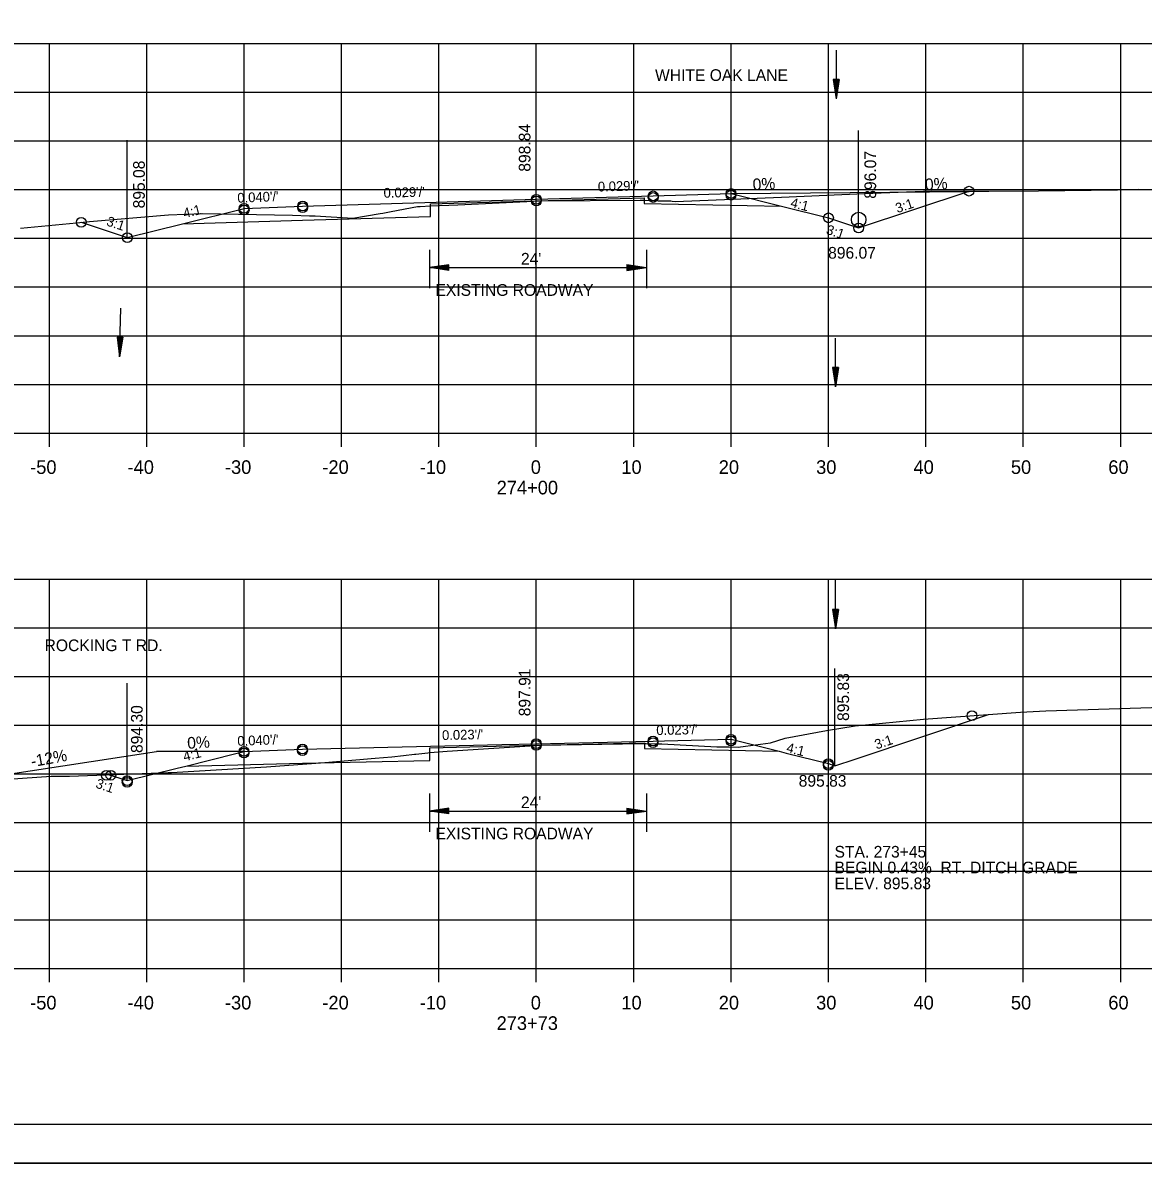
# Model space of a CAD drawing. Extents: x 1486524 to 1499135, y 326561 to 337924.
# Drawn here: x 1488930.2 to 1489045.2, y 330859.3 to 330976.4 of the extents above; entities that cross this region are included whole.
import ezdxf

# ---------------------------------------------------------------- set-up
doc = ezdxf.new("R2010")
doc.units = 0
for name, color, linetype in [('Default', 7, 'Continuous'), ('E_Const Align', 7, 'Continuous'), ('E_Const Align Station', 7, 'Continuous'), ('E_Ownership Information', 7, 'Continuous'), ('E_Property Line', 7, 'Continuous'), ('E_Proposed ROW and Easements', 7, 'Continuous'), ('E_Proposed ROW Fig Annot', 7, 'Continuous'), ('E_Quarter Calls', 7, 'Continuous'), ('E_Station Offset', 7, 'Continuous'), ('E_Survey Point', 7, 'Continuous'), ('E_Title Sheet', 7, 'Continuous'), ('E_Tract Number', 7, 'Continuous'), ('R_Water Annot', 7, 'Continuous'), ('R_Xsect Elev', 7, 'Continuous'), ('R_Xsect Slope', 7, 'Continuous')]:
    doc.layers.add(name, color=color, linetype=linetype)

msp = doc.modelspace()

# ---------------------------------------------------------------- linework, layer by layer
at = {"layer": 'E_Const Align'}
for p, q in [((1488842.89, 330934.25), (1489122.89, 330934.25)), ((1488932.89, 330932.85), (1488932.89, 330934.25)), ((1488942.89, 330932.85), (1488942.89, 330934.25)), ((1488952.89, 330932.85), (1488952.89, 330934.25)), ((1488962.89, 330932.85), (1488962.89, 330934.25)), ((1488972.89, 330932.85), (1488972.89, 330934.25)), ((1488982.89, 330932.85), (1488982.89, 330934.25)), ((1488992.89, 330932.85), (1488992.89, 330934.25)), ((1489002.89, 330932.85), (1489002.89, 330934.25)), ((1489012.89, 330932.85), (1489012.89, 330934.25)), ((1489022.89, 330932.85), (1489022.89, 330934.25)), ((1489032.89, 330932.85), (1489032.89, 330934.25)), ((1489042.89, 330932.85), (1489042.89, 330934.25)), ((1488842.89, 330879.25), (1489122.89, 330879.25)), ((1488932.89, 330877.85), (1488932.89, 330879.25)), ((1488942.89, 330877.85), (1488942.89, 330879.25)), ((1488952.89, 330877.85), (1488952.89, 330879.25)), ((1488962.89, 330877.85), (1488962.89, 330879.25)), ((1488972.89, 330877.85), (1488972.89, 330879.25)), ((1488982.89, 330877.85), (1488982.89, 330879.25)), ((1488992.89, 330877.85), (1488992.89, 330879.25)), ((1489002.89, 330877.85), (1489002.89, 330879.25)), ((1489012.89, 330877.85), (1489012.89, 330879.25)), ((1489022.89, 330877.85), (1489022.89, 330879.25)), ((1489032.89, 330877.85), (1489032.89, 330879.25)), ((1489042.89, 330877.85), (1489042.89, 330879.25))]:
    msp.add_line(p, q, dxfattribs=at)
at = {"layer": 'E_Ownership Information'}
for p, q in [((1488842.89, 330974.25), (1489122.89, 330974.25)), ((1488932.89, 330934.25), (1488932.89, 330974.25)), ((1488942.89, 330934.25), (1488942.89, 330974.25)), ((1488952.89, 330934.25), (1488952.89, 330974.25)), ((1488962.89, 330934.25), (1488962.89, 330974.25)), ((1488972.89, 330934.25), (1488972.89, 330974.25)), ((1488982.89, 330934.25), (1488982.89, 330974.25)), ((1488992.89, 330934.25), (1488992.89, 330974.25)), ((1489002.89, 330934.25), (1489002.89, 330974.25)), ((1489012.89, 330934.25), (1489012.89, 330974.25)), ((1489022.89, 330934.25), (1489022.89, 330974.25)), ((1489032.89, 330934.25), (1489032.89, 330974.25)), ((1489042.89, 330934.25), (1489042.89, 330974.25)), ((1488842.89, 330969.25), (1489122.89, 330969.25)), ((1488842.89, 330964.25), (1489122.89, 330964.25)), ((1488842.89, 330959.25), (1489122.89, 330959.25)), ((1488842.89, 330954.25), (1489122.89, 330954.25)), ((1488842.89, 330949.25), (1489122.89, 330949.25)), ((1488842.89, 330944.25), (1489122.89, 330944.25)), ((1488842.89, 330939.25), (1489122.89, 330939.25)), ((1488842.89, 330934.25), (1489122.89, 330934.25)), ((1488842.89, 330919.25), (1489122.89, 330919.25)), ((1488932.89, 330879.25), (1488932.89, 330919.25)), ((1488942.89, 330879.25), (1488942.89, 330919.25)), ((1488952.89, 330879.25), (1488952.89, 330919.25)), ((1488962.89, 330879.25), (1488962.89, 330919.25)), ((1488972.89, 330879.25), (1488972.89, 330919.25)), ((1488982.89, 330879.25), (1488982.89, 330919.25)), ((1488992.89, 330879.25), (1488992.89, 330919.25)), ((1489002.89, 330879.25), (1489002.89, 330919.25)), ((1489012.89, 330879.25), (1489012.89, 330919.25)), ((1489022.89, 330879.25), (1489022.89, 330919.25)), ((1489032.89, 330879.25), (1489032.89, 330919.25)), ((1489042.89, 330879.25), (1489042.89, 330919.25)), ((1488842.89, 330914.25), (1489122.89, 330914.25)), ((1488842.89, 330909.25), (1489122.89, 330909.25)), ((1488842.89, 330904.25), (1489122.89, 330904.25)), ((1488842.89, 330899.25), (1489122.89, 330899.25)), ((1488842.89, 330894.25), (1489122.89, 330894.25)), ((1488842.89, 330889.25), (1489122.89, 330889.25)), ((1488842.89, 330884.25), (1489122.89, 330884.25)), ((1488842.89, 330879.25), (1489122.89, 330879.25))]:
    msp.add_line(p, q, dxfattribs=at)
at = {"layer": 'E_Property Line'}
msp.add_line((1489141.07, 330863.25), (1488824.89, 330863.25), dxfattribs=at)
at = {"layer": 'E_Proposed ROW and Easements'}
for p, q in [((1488971.92, 330953.06), (1488971.92, 330949.13)), ((1488994.19, 330953.06), (1488994.19, 330949.13)), ((1488973.92, 330951.54), (1488971.92, 330951.24)), ((1488973.92, 330950.94), (1488971.92, 330951.24)), ((1488973.92, 330951.49), (1488972.25, 330951.24)), ((1488973.92, 330950.99), (1488972.25, 330951.24)), ((1488973.92, 330951.44), (1488972.59, 330951.24)), ((1488973.92, 330951.04), (1488972.59, 330951.24)), ((1488973.92, 330951.39), (1488972.93, 330951.24)), ((1488973.92, 330951.09), (1488972.93, 330951.24)), ((1488973.92, 330951.34), (1488973.27, 330951.24)), ((1488973.92, 330951.15), (1488973.27, 330951.24)), ((1488973.92, 330951.29), (1488973.6, 330951.24)), ((1488973.92, 330951.2), (1488973.6, 330951.24)), ((1488973.92, 330950.94), (1488973.92, 330951.54)), ((1488992.19, 330951.55), (1488994.19, 330951.25)), ((1488992.19, 330951.55), (1488992.19, 330950.95)), ((1488992.19, 330951.5), (1488993.86, 330951.25)), ((1488992.19, 330951.45), (1488993.52, 330951.25)), ((1488992.19, 330951.4), (1488993.18, 330951.25)), ((1488992.19, 330951.34), (1488992.84, 330951.25)), ((1488992.19, 330951.29), (1488992.51, 330951.25)), ((1488992.19, 330950.95), (1488994.19, 330951.25)), ((1488992.19, 330951.15), (1488992.84, 330951.25)), ((1488992.19, 330951.05), (1488993.52, 330951.25)), ((1488992.19, 330951), (1488993.86, 330951.25)), ((1488992.19, 330951.1), (1488993.18, 330951.25)), ((1488992.19, 330951.2), (1488992.51, 330951.25)), ((1488971.92, 330897.24), (1488971.92, 330893.31)), ((1488994.19, 330897.24), (1488994.19, 330893.31)), ((1488973.92, 330895.73), (1488971.92, 330895.42)), ((1488973.92, 330895.13), (1488971.92, 330895.42)), ((1488973.92, 330895.68), (1488972.25, 330895.42)), ((1488973.92, 330895.18), (1488972.25, 330895.42)), ((1488973.92, 330895.62), (1488972.59, 330895.42)), ((1488973.92, 330895.23), (1488972.59, 330895.42)), ((1488973.92, 330895.57), (1488972.93, 330895.42)), ((1488973.92, 330895.28), (1488972.93, 330895.42)), ((1488973.92, 330895.52), (1488973.27, 330895.42)), ((1488973.92, 330895.33), (1488973.27, 330895.42)), ((1488973.92, 330895.47), (1488973.6, 330895.42)), ((1488973.92, 330895.38), (1488973.6, 330895.42)), ((1488973.92, 330895.13), (1488973.92, 330895.73)), ((1488992.19, 330895.73), (1488994.19, 330895.43)), ((1488992.19, 330895.73), (1488992.19, 330895.13)), ((1488992.19, 330895.68), (1488993.86, 330895.43)), ((1488992.19, 330895.63), (1488993.52, 330895.43)), ((1488992.19, 330895.58), (1488993.18, 330895.43)), ((1488992.19, 330895.53), (1488992.84, 330895.43)), ((1488992.19, 330895.48), (1488992.51, 330895.43)), ((1488992.19, 330895.13), (1488994.19, 330895.43)), ((1488992.19, 330895.33), (1488992.84, 330895.43)), ((1488992.19, 330895.23), (1488993.52, 330895.43)), ((1488992.19, 330895.18), (1488993.86, 330895.43)), ((1488992.19, 330895.28), (1488993.18, 330895.43)), ((1488992.19, 330895.38), (1488992.51, 330895.43))]:
    msp.add_line(p, q, dxfattribs=at)
at = {"layer": 'E_Proposed ROW Fig Annot'}
for p, q in [((1489013.38, 330970.56), (1489013.68, 330968.56)), ((1489013.98, 330970.56), (1489013.38, 330970.56)), ((1489013.43, 330970.56), (1489013.68, 330968.9)), ((1489013.48, 330970.56), (1489013.68, 330969.24)), ((1489013.53, 330970.56), (1489013.68, 330969.57)), ((1489013.58, 330970.56), (1489013.68, 330969.91)), ((1489013.63, 330970.56), (1489013.68, 330970.25)), ((1489013.98, 330970.56), (1489013.68, 330968.56)), ((1489013.77, 330970.56), (1489013.68, 330969.91)), ((1489013.88, 330970.56), (1489013.68, 330969.24)), ((1489013.93, 330970.56), (1489013.68, 330968.9)), ((1489013.83, 330970.56), (1489013.68, 330969.57)), ((1489013.72, 330970.56), (1489013.68, 330970.25)), ((1488971.92, 330951.24), (1488994.19, 330951.25)), ((1488939.85, 330944.1), (1488940.08, 330942.09)), ((1488940.45, 330944.08), (1488939.85, 330944.1)), ((1488939.85, 330944.1), (1488940.08, 330942.09)), ((1488940.45, 330944.08), (1488939.85, 330944.1)), ((1488939.9, 330944.1), (1488940.09, 330942.42)), ((1488939.9, 330944.1), (1488940.09, 330942.42)), ((1488939.95, 330944.1), (1488940.1, 330942.77)), ((1488939.95, 330944.1), (1488940.1, 330942.77)), ((1488940, 330944.09), (1488940.12, 330943.1)), ((1488940, 330944.09), (1488940.12, 330943.1)), ((1488940.05, 330944.09), (1488940.13, 330943.44)), ((1488940.05, 330944.09), (1488940.13, 330943.44)), ((1488940.45, 330944.08), (1488940.08, 330942.09)), ((1488940.45, 330944.08), (1488940.08, 330942.09)), ((1488940.4, 330944.08), (1488940.09, 330942.42)), ((1488940.4, 330944.08), (1488940.09, 330942.42)), ((1488940.1, 330944.09), (1488940.14, 330943.77)), ((1488940.1, 330944.09), (1488940.14, 330943.77)), ((1488940.34, 330944.08), (1488940.1, 330942.77)), ((1488940.34, 330944.08), (1488940.1, 330942.77)), ((1488940.29, 330944.08), (1488940.12, 330943.1)), ((1488940.29, 330944.08), (1488940.12, 330943.1)), ((1488940.24, 330944.09), (1488940.13, 330943.44)), ((1488940.24, 330944.09), (1488940.13, 330943.44)), ((1488940.19, 330944.09), (1488940.14, 330943.77)), ((1488940.19, 330944.09), (1488940.14, 330943.77)), ((1489013.3, 330940.98), (1489013.6, 330938.98)), ((1489013.9, 330940.98), (1489013.3, 330940.98)), ((1489013.3, 330940.98), (1489013.6, 330938.98)), ((1489013.9, 330940.98), (1489013.3, 330940.98)), ((1489013.35, 330940.98), (1489013.6, 330939.31)), ((1489013.35, 330940.98), (1489013.6, 330939.31)), ((1489013.41, 330940.98), (1489013.6, 330939.66)), ((1489013.41, 330940.98), (1489013.6, 330939.66)), ((1489013.46, 330940.98), (1489013.6, 330939.99)), ((1489013.46, 330940.98), (1489013.6, 330939.99)), ((1489013.51, 330940.98), (1489013.6, 330940.33)), ((1489013.51, 330940.98), (1489013.6, 330940.33)), ((1489013.56, 330940.98), (1489013.6, 330940.66)), ((1489013.56, 330940.98), (1489013.6, 330940.66)), ((1489013.9, 330940.98), (1489013.6, 330938.98)), ((1489013.7, 330940.98), (1489013.6, 330940.33)), ((1489013.8, 330940.98), (1489013.6, 330939.66)), ((1489013.85, 330940.98), (1489013.6, 330939.31)), ((1489013.75, 330940.98), (1489013.6, 330939.99)), ((1489013.65, 330940.98), (1489013.6, 330940.66)), ((1489013.9, 330940.98), (1489013.6, 330938.98)), ((1489013.7, 330940.98), (1489013.6, 330940.33)), ((1489013.8, 330940.98), (1489013.6, 330939.66)), ((1489013.85, 330940.98), (1489013.6, 330939.31)), ((1489013.75, 330940.98), (1489013.6, 330939.99)), ((1489013.65, 330940.98), (1489013.6, 330940.66)), ((1489013.3, 330916.14), (1489013.6, 330914.14)), ((1489013.9, 330916.14), (1489013.3, 330916.14)), ((1489013.3, 330916.14), (1489013.6, 330914.14)), ((1489013.9, 330916.14), (1489013.3, 330916.14)), ((1489013.35, 330916.14), (1489013.6, 330914.47)), ((1489013.35, 330916.14), (1489013.6, 330914.47)), ((1489013.41, 330916.14), (1489013.6, 330914.82)), ((1489013.41, 330916.14), (1489013.6, 330914.82)), ((1489013.46, 330916.14), (1489013.6, 330915.15)), ((1489013.46, 330916.14), (1489013.6, 330915.15)), ((1489013.51, 330916.14), (1489013.6, 330915.49)), ((1489013.51, 330916.14), (1489013.6, 330915.49)), ((1489013.56, 330916.14), (1489013.6, 330915.82)), ((1489013.56, 330916.14), (1489013.6, 330915.82)), ((1489013.9, 330916.14), (1489013.6, 330914.14)), ((1489013.7, 330916.14), (1489013.6, 330915.49)), ((1489013.8, 330916.14), (1489013.6, 330914.82)), ((1489013.85, 330916.14), (1489013.6, 330914.47)), ((1489013.75, 330916.14), (1489013.6, 330915.15)), ((1489013.65, 330916.14), (1489013.6, 330915.82)), ((1489013.9, 330916.14), (1489013.6, 330914.14)), ((1489013.7, 330916.14), (1489013.6, 330915.49)), ((1489013.8, 330916.14), (1489013.6, 330914.82)), ((1489013.85, 330916.14), (1489013.6, 330914.47)), ((1489013.75, 330916.14), (1489013.6, 330915.15)), ((1489013.65, 330916.14), (1489013.6, 330915.82)), ((1488971.92, 330895.42), (1488994.19, 330895.43))]:
    msp.add_line(p, q, dxfattribs=at)
at = {"layer": 'E_Quarter Calls'}
msp.add_line((1488812.48, 330859.27), (1489145.82, 330859.27), dxfattribs=at)
for points in [[(1488812.48, 331072.6), (1489145.82, 331072.6), (1489145.82, 330859.26), (1488812.48, 330859.26)], [(1489058.81, 331068.71), (1489058.81, 331058.83), (1489094.54, 331058.83), (1489094.54, 331055.91), (1489117.74, 331055.91), (1489117.74, 331031.57), (1489141.07, 331031.57), (1489141.07, 330863.25), (1488824.89, 330863.25), (1488824.89, 331068.71)]]:
    msp.add_lwpolyline(points, close=True, dxfattribs=at)
for centre in [(1488994.89, 330958.61), (1488994.89, 330958.61), (1489002.89, 330958.85), (1489002.89, 330958.85), (1489002.89, 330958.68), (1489027.32, 330959.09), (1488958.89, 330957.56), (1488958.89, 330957.56), (1488958.89, 330957.39), (1488982.89, 330958.26), (1488982.89, 330958.26), (1488982.89, 330958.09), (1488994.89, 330958.44), (1488952.89, 330957.32), (1488952.89, 330957.32), (1488952.89, 330957.15), (1489012.89, 330956.35), (1489012.89, 330956.35), (1488936.16, 330955.9), (1488936.16, 330955.9), (1489015.98, 330955.31), (1488940.89, 330954.32), (1488940.89, 330954.32), (1489027.62, 330905.22), (1488982.88, 330902.34), (1488982.88, 330902.34), (1488994.88, 330902.62), (1488994.88, 330902.62), (1488994.88, 330902.45), (1489002.88, 330902.8), (1489002.88, 330902.8), (1489002.88, 330902.63), (1488952.88, 330901.55), (1488952.88, 330901.55), (1488952.88, 330901.38), (1488958.88, 330901.79), (1488958.88, 330901.79), (1488958.88, 330901.62), (1488982.88, 330902.17), (1489012.88, 330900.3), (1489012.88, 330900.3), (1489012.88, 330900.13), (1488938.75, 330899.09), (1488939.2, 330899.11), (1488939.2, 330899.11), (1488940.88, 330898.55), (1488940.88, 330898.55), (1488940.88, 330898.38)]:
    msp.add_circle(centre, 0.5, dxfattribs=at)
at = {"layer": 'E_Station Offset'}
for p, q in [((1489002.89, 330958.85), (1489027.34, 330959.06)), ((1488920.87, 330898.01), (1488943.88, 330901.55)), ((1488952.88, 330901.55), (1488943.88, 330901.55))]:
    msp.add_line(p, q, dxfattribs=at)
msp.add_circle((1489015.99, 330956.17), 0.75, dxfattribs=at)
at = {"layer": 'E_Survey Point'}
for points in [[(1488946.57, 330955.74), (1488958.89, 330956.1), (1488972.02, 330956.49), (1488972.02, 330957.78), (1488982.89, 330958.1), (1488993.97, 330958.42), (1488993.98, 330957.84), (1489008.05, 330957.56)], [(1488946.9, 330900.05), (1488958.88, 330900.33), (1488971.95, 330900.63), (1488971.95, 330901.92), (1488982.88, 330902.18), (1488994, 330902.43), (1488994.01, 330901.85), (1489007.81, 330901.57)]]:
    msp.add_lwpolyline(points, dxfattribs=at)
at = {"layer": 'E_Title Sheet'}
for points in [[(1488936.16, 330955.9), (1488940.89, 330954.32), (1488946.57, 330955.74), (1488952.89, 330957.32), (1488958.89, 330957.56), (1488982.89, 330958.26), (1488994.89, 330958.61), (1489002.89, 330958.85), (1489008.05, 330957.56), (1489012.89, 330956.35), (1489015.98, 330955.31), (1489027.32, 330959.09)], [(1488939.04, 330899.16), (1488940.67, 330898.62), (1488940.88, 330898.55), (1488946, 330899.83), (1488946.9, 330900.05), (1488952.02, 330901.33), (1488952.88, 330901.55), (1488953.76, 330901.58), (1488958.88, 330901.79), (1488979.35, 330902.27), (1488982.88, 330902.34), (1488993.12, 330902.58), (1488994.88, 330902.62), (1488996.05, 330902.64), (1489002.88, 330902.8), (1489003.59, 330902.63), (1489007.81, 330901.57), (1489008.56, 330901.39), (1489012.88, 330900.3), (1489013.55, 330900.08), (1489015.63, 330900.77), (1489029.33, 330905.34)]]:
    msp.add_lwpolyline(points, dxfattribs=at)
at = {"layer": 'E_Tract Number'}
for points in [[(1488929.93, 330955.3), (1488935.69, 330955.85), (1488937.02, 330955.99), (1488945.11, 330956.66), (1488948.63, 330956.81), (1488957.85, 330956.61), (1488959.61, 330956.56), (1488960.18, 330956.55), (1488964.04, 330956.32), (1488966.87, 330956.79), (1488967.13, 330956.84), (1488967.99, 330956.99), (1488970.7, 330957.5), (1488970.96, 330957.51), (1488972.02, 330957.6), (1488974.82, 330957.7), (1488983.32, 330958.11), (1488993.55, 330958.17), (1488993.97, 330958.17), (1488995.39, 330958.1), (1488995.44, 330958.1), (1488995.44, 330958.1), (1488995.51, 330958.1), (1488996.7, 330958.1), (1488996.84, 330958.07), (1488997.18, 330958.04), (1489008.08, 330958.49), (1489016.59, 330958.84), (1489023.49, 330959.11), (1489026.73, 330959.09), (1489029.34, 330959.09), (1489034.45, 330959.11), (1489042.55, 330959.24), (1489044.74, 330959.28), (1489046.14, 330959.27)], [(1488924.68, 330898.44), (1488933.09, 330899), (1488934.97, 330899.01), (1488944.28, 330899.36), (1488945.09, 330899.39), (1488945.44, 330899.4), (1488955.17, 330899.97), (1488961.17, 330900.42), (1488966.34, 330900.87), (1488968.04, 330901), (1488969.24, 330901.13), (1488970.37, 330901.26), (1488970.48, 330901.27), (1488970.51, 330901.27), (1488971.74, 330901.41), (1488971.95, 330901.44), (1488973.74, 330901.57), (1488983.31, 330902.18), (1488993.84, 330902.37), (1488994, 330902.38), (1488994.16, 330902.37), (1488995.47, 330902.34), (1488995.79, 330902.32), (1489001.41, 330902.04), (1489002.69, 330902.01), (1489003.62, 330902), (1489004.38, 330902.09), (1489006.94, 330902.45), (1489008.44, 330902.91), (1489012.7, 330903.7), (1489015.62, 330904.18), (1489022.66, 330904.87), (1489032.62, 330905.59), (1489035.19, 330905.71), (1489054.73, 330906.32)]]:
    msp.add_lwpolyline(points, dxfattribs=at)
at = {"layer": 'R_Water Annot'}
for p, q in [((1489013.68, 330973.56), (1489013.68, 330968.56)), ((1488940.08, 330942.09), (1488940.24, 330947.09)), ((1489013.6, 330938.98), (1489013.6, 330943.98)), ((1489013.6, 330914.14), (1489013.6, 330919.14))]:
    msp.add_line(p, q, dxfattribs=at)
at = {"layer": 'R_Xsect Elev'}
for p, q in [((1488982.89, 330958.09), (1488982.89, 330968.09)), ((1489015.98, 330955.31), (1489015.98, 330965.31)), ((1488940.89, 330954.32), (1488940.89, 330964.32)), ((1488982.89, 330902.16), (1488982.89, 330912.16)), ((1489013.55, 330900.08), (1489013.55, 330910.08)), ((1488940.88, 330898.55), (1488940.88, 330908.55))]:
    msp.add_line(p, q, dxfattribs=at)

# ---------------------------------------------------------------- texts
at = {"layer": 'Default'}
for s, p in [('WHITE OAK LANE', (1488995.08, 330970.41)), ('ROCKING T RD.', (1488932.4, 330911.85))]:
    msp.add_text(s, height=1.2, dxfattribs=at).set_placement(p)
at = {"layer": 'E_Const Align Station'}
for s, p in [('-50', (1488930.92, 330930.05)), ('-40', (1488940.92, 330930.05)), ('-30', (1488950.92, 330930.05)), ('-20', (1488960.92, 330930.05)), ('-10', (1488970.92, 330930.05)), ('0', (1488982.32, 330930.05)), ('10', (1488991.62, 330930.05)), ('20', (1489001.62, 330930.05)), ('30', (1489011.62, 330930.05)), ('40', (1489021.62, 330930.05)), ('50', (1489031.62, 330930.05)), ('60', (1489041.62, 330930.05)), ('274+00', (1488978.82, 330927.95)), ('-50', (1488930.92, 330875.05)), ('-40', (1488940.92, 330875.05)), ('-30', (1488950.92, 330875.05)), ('-20', (1488960.92, 330875.05)), ('-10', (1488970.92, 330875.05)), ('0', (1488982.32, 330875.05)), ('10', (1488991.62, 330875.05)), ('20', (1489001.62, 330875.05)), ('30', (1489011.62, 330875.05)), ('40', (1489021.62, 330875.05)), ('50', (1489031.62, 330875.05)), ('60', (1489041.62, 330875.05)), ('273+73', (1488978.81, 330872.95))]:
    msp.add_text(s, height=1.4, dxfattribs=at).set_placement(p)
at = {"layer": 'E_Proposed ROW Fig Annot'}
for s, p in [("24'", (1488981.31, 330951.55)), ('EXISTING ROADWAY', (1488972.53, 330948.34)), ("24'", (1488981.31, 330895.73)), ('EXISTING ROADWAY', (1488972.53, 330892.52)), ('STA. 273+45 ', (1489013.51, 330890.65)), ('BEGIN 0.43%  RT. DITCH GRADE', (1489013.51, 330889.03)), ('ELEV. 895.83', (1489013.51, 330887.4))]:
    msp.add_text(s, height=1.2, dxfattribs=at).set_placement(p)
at = {"layer": 'E_Station Offset'}
for s, rotation, p in [('0%', 3.43, (1489005.14, 330959.17)), ('0%', 3.43, (1489022.83, 330959.17)), ('0%', 3.43, (1488947.08, 330901.81)), ('-12%', 10.27, (1488931.1, 330899.93))]:
    msp.add_text(s, height=1.2, rotation=rotation, dxfattribs=at).set_placement(p)
at = {"layer": 'R_Xsect Elev'}
for s, rotation, p in [('898.84', 90, (1488982.29, 330961.09)), ('896.07', 90, (1489017.78, 330958.31)), ('895.08', 90, (1488942.69, 330957.32)), ('896.07', 360, (1489012.85, 330952.16)), ('897.91', 90, (1488982.29, 330905.16)), ('895.83', 90, (1489015, 330904.68)), ('894.30', 90, (1488942.47, 330901.39)), ('895.83', 360, (1489009.83, 330897.93))]:
    msp.add_text(s, height=1.2, rotation=rotation, dxfattribs=at).set_placement(p)
at = {"layer": 'R_Xsect Slope'}
for s, rotation, p in [("0.029'/'", 1.6729, (1488989.22, 330959.05)), ("0.040'/'", 2.2906, (1488952.21, 330957.9)), ("0.029'/'", 1.6729, (1488967.22, 330958.41)), ('4:1', 345.9638, (1489008.92, 330957.47)), ('3:1', 18.4349, (1489019.96, 330956.83)), ('4:1', 14.0362, (1488946.76, 330956.31)), ('3:1', 341.5651, (1488938.68, 330955.59)), ('3:1', 341.5651, (1489012.57, 330954.73)), ("0.023'/'", 1.3212, (1488995.22, 330903.23)), ("0.040'/'", 2.2906, (1488952.21, 330902.12)), ("0.023'/'", 1.3212, (1488973.22, 330902.72)), ('3:1', 18.4349, (1489017.82, 330901.75)), ('4:1', 14.0363, (1488946.76, 330900.53)), ('4:1', 345.9637, (1489008.5, 330901.5)), ('3:1', 341.565, (1488937.57, 330897.85))]:
    msp.add_text(s, height=1, rotation=rotation, dxfattribs=at).set_placement(p)

doc.saveas('drawing.dxf')
